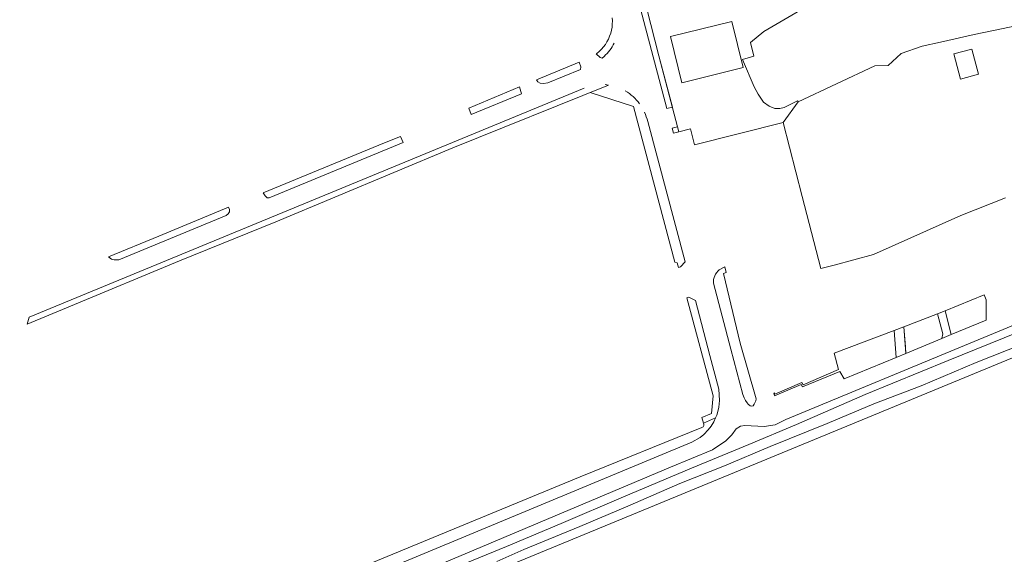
# Model space of a CAD drawing. Header units: metres. Extents: x 209813 to 223847, y 571801 to 587119.
# Tile 743 of 746: x 222107 to 222422, y 585781 to 585952. Entities that reach past the tile are written whole.
import ezdxf

# ---------------------------------------------------------------- set-up
doc = ezdxf.new("R2010")
doc.units = ezdxf.units.M
for name, color, linetype, lineweight in [('B-RO-GR-GRAS-GV', 8, 'Continuous', 0), ('B-RO-GR-GROENVOORZIENING-GV', 8, 'Continuous', 0), ('B-RO-GW-TALUD_KRUIN-G', 8, 'Continuous', 0), ('B-RO-OG-TERREIN_CULTUURSCHEIDING-GV', 8, 'Continuous', 0), ('B-RO-VH-VERHARDING_TEGEL-GV', 8, 'Continuous', 0)]:
    doc.layers.add(name, color=color, linetype=linetype, lineweight=lineweight)

msp = doc.modelspace()

# ---------------------------------------------------------------- linework, layer by layer
at = {"layer": 'B-RO-GR-GRAS-GV', "flags": 128}
for points in [[(222299.2, 585978.92), (222301.559, 585970.045), (222303.612, 585970.632), (222311.262, 585940.477), (222317.279, 585917.845)], [(222355.796, 585925.772), (222355.599, 585926.158), (222351.281, 585924.018), (222349.948, 585923.632), (222348.359, 585923.632), (222346.486, 585924.465), (222344.746, 585925.73), (222342.954, 585928.306), (222341.714, 585930.605), (222337.96, 585939.271), (222341.596, 585940.368), (222340.564, 585944.734), (222344.771, 585948.305), (222358.821, 585956.481)], [(222429.419, 585950.882), (222411.946, 585947.251), (222401.161, 585944.831), (222395.309, 585943.58), (222388.608, 585941.257), (222384.447, 585937.354), (222380.253, 585937.338), (222355.796, 585925.772), (222351.009, 585919.255), (222357.001, 585895.585), (222362.98, 585872.569), (222367.228, 585873.667), (222379.834, 585877.126), (222407.741, 585889.564), (222421.963, 585895.123)], [(222087.389, 585705.298), (222550.606, 585896.204), (222627.948, 585927.386), (222641.996, 585933.236), (222641.092, 585936.139), (222615.936, 585926.094), (222573.791, 585908.56), (222574.342, 585907.231), (222562.687, 585902.44), (222559.117, 585900.973), (222558.598, 585902.239)], [(222317.279, 585917.845), (222317.711, 585916.218), (222321.423, 585917.165), (222322.718, 585912.093), (222351.009, 585919.255)], [(222426.027, 585852.346), (222403.69, 585843.201), (222377.204, 585832.404), (222355.202, 585822.834), (222340.039, 585816.434), (222321.665, 585808.856), (222299.965, 585799.775), (222280.13, 585791.192), (222262.711, 585783.923), (222243.713, 585776.136)], [(222379.919, 585829.443), (222394.98, 585835.208), (222412.607, 585842.644), (222433.006, 585850.668)], [(222379.919, 585829.443), (222365.044, 585823.092), (222346.801, 585815.76), (222332.256, 585809.617), (222318.039, 585804.005), (222301.444, 585796.789), (222286.091, 585790.233), (222268.2, 585782.898), (222259.528, 585779.136)]]:
    msp.add_lwpolyline(points, dxfattribs=at)
for points in [[(222338.213, 585936.739), (222318.642, 585931.924), (222315.012, 585946.65), (222334.583, 585951.465)], [(222411.171, 585942.62), (222413.3, 585934.597), (222407.63, 585933.092), (222405.501, 585941.115)]]:
    msp.add_lwpolyline(points, close=True, dxfattribs=at)
at = {"layer": 'B-RO-GR-GROENVOORZIENING-GV', "flags": 128}
msp.add_lwpolyline([(222325.518, 585823.276), (222329.4, 585824.934), (222329.772, 585825.821), (222330.151, 585826.977), (222330.428, 585828.393), (222330.678, 585830.469), (222330.423, 585834.146), (222327.619, 585844.845), (222322.978, 585862.355), (222320.888, 585863.488), (222320.246, 585863.26), (222328.647, 585831.92), (222328.074, 585826.384), (222324.976, 585825.101)], close=True, dxfattribs=at)
at = {"layer": 'B-RO-GW-TALUD_KRUIN-G', "flags": 128}
msp.add_lwpolyline([(222557.052, 585906.007), (222496.289, 585881.419), (222482.515, 585875.766), (222460.636, 585866.564), (222443.528, 585859.769), (222426.027, 585852.346), (222403.69, 585843.201), (222377.204, 585832.404), (222355.202, 585822.834), (222340.039, 585816.434), (222321.665, 585808.856), (222299.965, 585799.775), (222280.13, 585791.192), (222262.711, 585783.923), (222243.713, 585776.136)], dxfattribs=at)
at = {"layer": 'B-RO-OG-TERREIN_CULTUURSCHEIDING-GV', "flags": 128}
for points in [[(222315.604, 585924.146), (222311.262, 585940.477), (222303.612, 585970.632), (222301.559, 585970.045), (222313.878, 585923.705)], [(222275.82, 585931.876), (222286.238, 585936.174), (222286.367, 585936.945), (222285.834, 585938.438), (222272.217, 585932.803), (222272.651, 585932.239), (222273.443, 585931.786), (222274.433, 585931.645)], [(222267.427, 585928.413), (222266.817, 585930.562), (222250.605, 585923.835), (222251.429, 585921.812)], [(222317.711, 585916.218), (222317.279, 585917.845), (222315.553, 585917.405), (222315.986, 585915.778)], [(222229.633, 585912.819), (222228.784, 585914.781), (222223.72, 585912.68), (222185.008, 585896.725), (222185.626, 585895.771), (222186.256, 585895.221), (222186.864, 585895.173)], [(222138.901, 585875.384), (222173.196, 585889.534), (222173.808, 585890.068), (222174.196, 585890.699), (222174.261, 585891.491), (222173.967, 585892.17), (222151.64, 585882.96), (222135.641, 585876.389), (222136.59, 585875.564), (222137.447, 585875.337)], [(222415.176, 585864.183), (222402.737, 585859.053), (222404.584, 585851.506), (222415.762, 585856.16), (222415.762, 585862.627)], [(222400.266, 585858.115), (222389.467, 585854.016), (222390.135, 585845.522), (222401.617, 585850.27), (222401.997, 585851.764)], [(222347.978, 585832.84), (222348.203, 585831.984), (222356.771, 585835.563), (222357.111, 585834.807), (222369.065, 585839.772), (222370.447, 585837.407), (222387.042, 585844.247), (222386.45, 585852.871), (222367.267, 585845.591), (222368.589, 585840.33), (222357.317, 585835.469), (222356.987, 585836.233), (222348.298, 585832.486), (222348.17, 585832.921)]]:
    msp.add_lwpolyline(points, close=True, dxfattribs=at)
for points in [[(222296.409, 585952.6), (222296.462, 585951.608), (222296.438, 585950.616), (222296.339, 585949.628), (222296.164, 585948.65), (222295.915, 585947.689), (222295.593, 585946.75), (222295.201, 585945.838), (222294.739, 585944.958), (222294.212, 585944.117), (222293.622, 585943.319), (222292.972, 585942.568), (222292.267, 585941.869), (222291.51, 585941.225), (222291.327, 585941.092), (222292.542, 585939.95), (222293.223, 585939.784), (222293.82, 585940.3)], [(222287.43, 585930.22), (222110.291, 585857.106), (222109.663, 585854.811), (222123.494, 585860.6), (222158.31, 585875.105), (222189.006, 585887.53), (222245.567, 585911.132), (222295.208, 585931.171), (222294.12, 585931.29)], [(222289.422, 585928.835), (222303.251, 585924.279), (222316.343, 585874.657), (222317.161, 585874.441), (222317.531, 585872.944), (222318.235, 585873.192), (222319.684, 585874.77), (222307.761, 585919.568)], [(222532.224, 585899.086), (222351.866, 585824.369), (222348.388, 585822.676), (222344.929, 585822.237), (222338.715, 585822.452), (222337.331, 585822.248), (222335.947, 585821.478), (222334.593, 585819.521), (222332.625, 585817.564), (222328.409, 585814.714), (222315.023, 585809.172), (222145.816, 585737.841)], [(222340.392, 585828.755), (222340.914, 585828.655), (222341.394, 585828.829), (222341.754, 585829.271), (222342.249, 585830.352), (222342.36, 585831.046), (222337.3, 585848.807), (222331.887, 585871.029), (222332.834, 585871.352), (222332.403, 585873.146), (222330.591, 585872.166)], [(222328.704, 585867.942), (222334.264, 585846.883), (222338.124, 585832.357), (222338.517, 585831.294), (222338.987, 585830.468), (222339.458, 585829.774), (222339.815, 585829.321), (222340.392, 585828.755)], [(222243.713, 585776.136), (222262.711, 585783.923), (222280.13, 585791.192), (222299.965, 585799.775), (222321.665, 585808.856), (222340.039, 585816.434), (222355.202, 585822.834), (222377.204, 585832.404), (222403.69, 585843.201), (222426.027, 585852.346)], [(222185.239, 585765.186), (222184.959, 585765.063), (222186.623, 585761.203), (222225.594, 585777.193), (222321.795, 585817.145), (222324.499, 585818.718), (222325.675, 585819.658), (222327.08, 585821.085), (222327.967, 585822.274), (222328.837, 585823.712), (222329.4, 585824.934), (222325.518, 585823.276)], [(222325.063, 585821.889), (222286.165, 585806.103), (222234.315, 585784.783), (222186.489, 585764.936)]]:
    msp.add_lwpolyline(points, dxfattribs=at)
at = {"layer": 'B-RO-OG-TERREIN_CULTUURSCHEIDING-GV'}
for points in [[(222293.82, 585940.3, 0.0902075), (222297.05, 585944.54)], [(222305.15, 585925.15, 0.1060877), (222300.59, 585929.3)], [(222307.761, 585919.568, 0.04434), (222306.703, 585922.476)], [(222330.591, 585872.166, 0.2382357), (222328.704, 585867.942)], [(222325.518, 585823.276, -0.5155966), (222325.063, 585821.889)]]:
    msp.add_lwpolyline(points, format="xyb", dxfattribs=at)
at = {"layer": 'B-RO-VH-VERHARDING_TEGEL-GV', "flags": 128}
for points in [[(222404.584, 585851.506), (222402.737, 585859.053), (222400.266, 585858.115), (222401.997, 585851.764), (222401.617, 585850.27)], [(222390.027, 585847.552), (222389.467, 585854.016), (222386.45, 585852.871), (222387.042, 585844.247), (222390.135, 585845.522)]]:
    msp.add_lwpolyline(points, close=True, dxfattribs=at)

doc.saveas('drawing.dxf')
